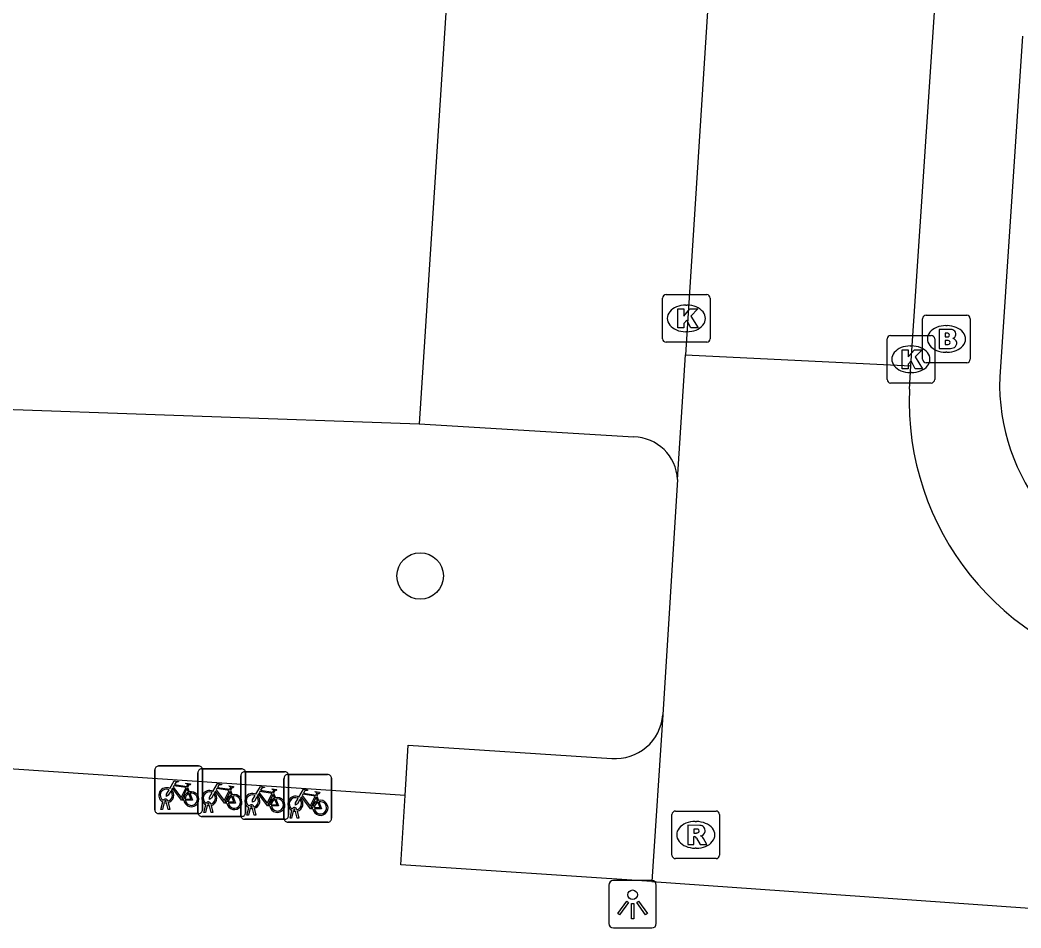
# Model space of a CAD drawing. Extents: x 161848 to 162726, y 385382 to 386521.
# Drawn here: x 161955.53 to 161976.57, y 386135.39 to 386154.47 of the extents above; entities that cross this region are included whole.
import ezdxf

# ---------------------------------------------------------------- set-up
doc = ezdxf.new("R2010")
doc.units = 0
for name, color, linetype in [('IMGEO_Boom', 7, 'Continuous'), ('IMGEO_Brandkraan', 7, 'Continuous'), ('IMGEO_Fietsenrek', 7, 'Continuous'), ('IMGEO_Groenvoorziening', 7, 'Continuous'), ('IMGEO_Kolk', 7, 'Continuous'), ('IMGEO_Lichtpunt', 7, 'Continuous'), ('IMGEO_Parkeervlak_open', 7, 'Continuous'), ('IMGEO_Rijbaan_lokaal_open', 7, 'Continuous'), ('IMGEO_Rioolput', 7, 'Continuous'), ('IMGEO_Voetpad_open', 7, 'Continuous')]:
    doc.layers.add(name, color=color, linetype=linetype)

msp = doc.modelspace()

# ---------------------------------------------------------------- linework, layer by layer
at = {"layer": 'IMGEO_Boom'}
msp.add_circle((161963.942, 386142.784), 0.489, dxfattribs=at)
at = {"layer": 'IMGEO_Brandkraan'}
for p, q in [((161974.504, 386147.339), (161974.504, 386148.191)), ((161974.579, 386148.265), (161975.431, 386148.265)), ((161975.505, 386148.191), (161975.505, 386147.339)), ((161974.992, 386148.045), (161975.017, 386148.045)), ((161975.015, 386147.485), (161974.99, 386147.485)), ((161975.431, 386147.265), (161974.579, 386147.265))]:
    msp.add_line(p, q, dxfattribs=at)
for points in [[(161974.504, 386147.339), (161974.504, 386148.191)], [(161974.579, 386148.265), (161975.431, 386148.265)], [(161975.505, 386148.191), (161975.505, 386147.339)], [(161974.852, 386147.965), (161974.852, 386147.565), (161975.065, 386147.565)], [(161975.083, 386147.965), (161974.852, 386147.965)], [(161975.031, 386147.884), (161974.977, 386147.884), (161974.977, 386147.808)], [(161974.977, 386147.808), (161975.03, 386147.808)], [(161975.039, 386147.732), (161974.977, 386147.732), (161974.977, 386147.651)], [(161974.977, 386147.651), (161975.039, 386147.651)], [(161975.431, 386147.265), (161974.579, 386147.265)]]:
    msp.add_lwpolyline(points, dxfattribs=at)
for centre, radius, start, end in [((161974.581, 386148.189), 0.0765, 91.552, 178.448), ((161974.581, 386148.189), 0.0765, 91.552, 178.448), ((161975.429, 386148.189), 0.0765, 1.552, 88.448), ((161975.429, 386148.189), 0.0765, 1.552, 88.448), ((161975.087, 386147.82), 0.145, 59.4692, 91.5367), ((161975.112, 386147.867), 0.0922, 285.5137, 58.1501), ((161975.032, 386147.846), 0.0379, 267.8285, 90.9355), ((161975.04, 386147.691), 0.0404, 269.8759, 90.5077), ((161975.117, 386147.675), 0.105, 301.3115, 78.989), ((161975.071, 386147.816), 0.251, 268.6676, 293.5347), ((161974.581, 386147.341), 0.0765, 181.552, 268.448), ((161974.581, 386147.341), 0.0765, 181.552, 268.448), ((161975.429, 386147.341), 0.0765, 271.552, 358.448), ((161975.429, 386147.341), 0.0765, 271.552, 358.448)]:
    msp.add_arc(centre, radius, start, end, dxfattribs=at)
for centre, major_axis, ratio, start_param, end_param in [((161974.991, 386147.765), (-0.387, 0.002), 0.722429, 4.712389, 7.853982), ((161975.016, 386147.765), (-0.39, 0.002), 0.717154, 1.570796, 4.712389)]:
    msp.add_ellipse(centre, major_axis=major_axis, ratio=ratio, start_param=start_param, end_param=end_param, dxfattribs=at)
at = {"layer": 'IMGEO_Fietsenrek'}
for p, q in [((161958.366, 386137.866), (161958.366, 386138.707)), ((161958.366, 386138.707), (161958.366, 386137.866)), ((161958.441, 386138.791), (161959.282, 386138.791)), ((161959.282, 386138.791), (161958.441, 386138.791)), ((161959.271, 386137.806), (161959.271, 386138.647)), ((161959.271, 386138.647), (161959.271, 386137.806)), ((161959.346, 386138.731), (161960.187, 386138.731)), ((161960.187, 386138.731), (161959.346, 386138.731)), ((161959.366, 386138.716), (161959.366, 386137.875)), ((161959.366, 386137.875), (161959.366, 386138.716)), ((161960.25, 386138.671), (161961.091, 386138.671)), ((161961.091, 386138.671), (161960.25, 386138.671)), ((161960.271, 386138.656), (161960.271, 386137.815)), ((161960.271, 386137.815), (161960.271, 386138.656)), ((161960.175, 386137.746), (161960.175, 386138.587)), ((161960.175, 386138.587), (161960.175, 386137.746)), ((161961.08, 386137.686), (161961.08, 386138.527)), ((161961.08, 386138.527), (161961.08, 386137.686)), ((161961.155, 386138.611), (161961.996, 386138.611)), ((161961.996, 386138.611), (161961.155, 386138.611)), ((161961.175, 386138.596), (161961.175, 386137.755)), ((161961.175, 386137.755), (161961.175, 386138.596)), ((161962.08, 386138.536), (161962.08, 386137.695)), ((161962.08, 386137.695), (161962.08, 386138.536)), ((161959.053, 386138.34), (161959.089, 386138.245)), ((161959.958, 386138.28), (161959.994, 386138.185)), ((161958.493, 386137.875), (161958.532, 386138.035)), ((161958.562, 386138.023), (161958.527, 386137.875)), ((161958.604, 386138.047), (161958.603, 386138.051)), ((161958.645, 386137.875), (161958.611, 386138.017)), ((161958.635, 386138.058), (161958.636, 386138.051)), ((161958.643, 386138.021), (161958.678, 386137.875)), ((161960.862, 386138.22), (161960.898, 386138.125)), ((161961.767, 386138.16), (161961.803, 386138.065)), ((161958.527, 386137.875), (161958.493, 386137.875)), ((161958.678, 386137.875), (161958.645, 386137.875)), ((161959.398, 386137.815), (161959.437, 386137.975)), ((161959.432, 386137.815), (161959.398, 386137.815)), ((161959.467, 386137.963), (161959.432, 386137.815)), ((161959.509, 386137.987), (161959.508, 386137.991)), ((161959.55, 386137.815), (161959.516, 386137.957)), ((161959.54, 386137.998), (161959.541, 386137.991)), ((161959.548, 386137.961), (161959.583, 386137.815)), ((161959.583, 386137.815), (161959.55, 386137.815)), ((161960.302, 386137.755), (161960.341, 386137.915)), ((161960.371, 386137.903), (161960.336, 386137.755)), ((161960.413, 386137.927), (161960.412, 386137.931)), ((161960.454, 386137.755), (161960.42, 386137.897)), ((161960.444, 386137.938), (161960.445, 386137.931)), ((161960.452, 386137.901), (161960.487, 386137.755)), ((161961.207, 386137.695), (161961.246, 386137.855)), ((161961.276, 386137.843), (161961.241, 386137.695)), ((161961.318, 386137.867), (161961.317, 386137.871)), ((161961.359, 386137.695), (161961.325, 386137.837)), ((161961.349, 386137.878), (161961.35, 386137.871)), ((161961.357, 386137.841), (161961.392, 386137.695)), ((161959.291, 386137.791), (161958.45, 386137.791)), ((161958.45, 386137.791), (161959.291, 386137.791)), ((161960.196, 386137.731), (161959.355, 386137.731)), ((161959.355, 386137.731), (161960.196, 386137.731)), ((161961.1, 386137.671), (161960.259, 386137.671)), ((161960.259, 386137.671), (161961.1, 386137.671)), ((161960.336, 386137.755), (161960.302, 386137.755)), ((161960.487, 386137.755), (161960.454, 386137.755)), ((161962.005, 386137.611), (161961.164, 386137.611)), ((161961.164, 386137.611), (161962.005, 386137.611)), ((161961.241, 386137.695), (161961.207, 386137.695)), ((161961.392, 386137.695), (161961.359, 386137.695))]:
    msp.add_line(p, q, dxfattribs=at)
for points in [[(161958.679, 386138.317), (161958.774, 386138.481), (161958.86, 386138.467), (161958.862, 386138.458), (161958.806, 386138.447), (161958.779, 386138.402), (161959.035, 386138.361)], [(161958.7, 386138.265), (161958.648, 386138.175), (161958.608, 386138.15), (161958.609, 386138.197), (161958.664, 386138.291)], [(161958.975, 386138.073), (161958.925, 386138.073), (161958.734, 386138.324), (161958.715, 386138.292)], [(161959.022, 386138.336), (161958.765, 386138.377), (161958.748, 386138.348), (161958.915, 386138.128), (161959.022, 386138.336)], [(161959.07, 386138.238), (161959.04, 386138.315), (161958.931, 386138.097), (161958.974, 386138.097)], [(161959.035, 386138.361), (161959.06, 386138.41), (161959.054, 386138.414), (161959.031, 386138.418), (161959.019, 386138.425), (161959.018, 386138.428), (161959.02, 386138.433), (161959.115, 386138.418), (161959.117, 386138.408), (161959.107, 386138.395), (161959.095, 386138.389), (161959.081, 386138.395), (161959.053, 386138.34)], [(161959.605, 386138.205), (161959.553, 386138.115), (161959.513, 386138.09), (161959.514, 386138.137), (161959.569, 386138.231)], [(161959.584, 386138.257), (161959.679, 386138.421), (161959.765, 386138.407), (161959.767, 386138.398), (161959.711, 386138.387), (161959.684, 386138.342), (161959.94, 386138.301)], [(161959.88, 386138.013), (161959.83, 386138.013), (161959.639, 386138.264), (161959.62, 386138.232)], [(161959.927, 386138.276), (161959.67, 386138.317), (161959.653, 386138.288), (161959.82, 386138.068), (161959.927, 386138.276)], [(161959.975, 386138.178), (161959.945, 386138.255), (161959.836, 386138.037), (161959.879, 386138.037)], [(161959.94, 386138.301), (161959.965, 386138.35), (161959.959, 386138.354), (161959.936, 386138.358), (161959.924, 386138.365), (161959.923, 386138.368), (161959.925, 386138.373), (161960.02, 386138.358), (161960.022, 386138.348), (161960.012, 386138.335), (161960, 386138.329), (161959.986, 386138.335), (161959.958, 386138.28)], [(161960.488, 386138.197), (161960.583, 386138.361), (161960.669, 386138.347), (161960.671, 386138.338), (161960.615, 386138.327), (161960.588, 386138.282), (161960.844, 386138.241)], [(161960.831, 386138.216), (161960.574, 386138.257), (161960.557, 386138.228), (161960.724, 386138.008), (161960.831, 386138.216)], [(161960.844, 386138.241), (161960.869, 386138.29), (161960.863, 386138.294), (161960.84, 386138.298), (161960.828, 386138.305), (161960.827, 386138.308), (161960.829, 386138.313), (161960.924, 386138.298), (161960.926, 386138.288), (161960.916, 386138.275), (161960.904, 386138.269), (161960.89, 386138.275), (161960.862, 386138.22)], [(161961.393, 386138.137), (161961.488, 386138.301), (161961.574, 386138.287), (161961.576, 386138.278), (161961.52, 386138.267), (161961.493, 386138.222), (161961.749, 386138.181)], [(161961.749, 386138.181), (161961.774, 386138.23), (161961.768, 386138.234), (161961.745, 386138.238), (161961.733, 386138.245), (161961.732, 386138.248), (161961.734, 386138.253), (161961.829, 386138.238), (161961.831, 386138.228), (161961.821, 386138.215), (161961.809, 386138.209), (161961.795, 386138.215), (161961.767, 386138.16)], [(161959.004, 386138.097), (161959.124, 386138.096), (161959.08, 386138.21)], [(161959.1, 386138.217), (161959.155, 386138.072), (161959.005, 386138.072)], [(161959.909, 386138.037), (161960.029, 386138.036), (161959.985, 386138.15)], [(161960.005, 386138.157), (161960.06, 386138.012), (161959.91, 386138.012)], [(161960.509, 386138.145), (161960.457, 386138.055), (161960.417, 386138.03), (161960.418, 386138.077), (161960.473, 386138.171)], [(161960.784, 386137.953), (161960.734, 386137.953), (161960.543, 386138.204), (161960.524, 386138.172)], [(161960.879, 386138.118), (161960.849, 386138.195), (161960.74, 386137.977), (161960.783, 386137.977)], [(161960.813, 386137.977), (161960.933, 386137.976), (161960.889, 386138.09)], [(161960.909, 386138.097), (161960.964, 386137.952), (161960.814, 386137.952)], [(161961.414, 386138.085), (161961.362, 386137.995), (161961.322, 386137.97), (161961.323, 386138.017), (161961.378, 386138.111)], [(161961.689, 386137.893), (161961.639, 386137.893), (161961.448, 386138.144), (161961.429, 386138.112)], [(161961.736, 386138.156), (161961.479, 386138.197), (161961.462, 386138.168), (161961.629, 386137.948), (161961.736, 386138.156)], [(161961.784, 386138.058), (161961.754, 386138.135), (161961.645, 386137.917), (161961.688, 386137.917)], [(161961.718, 386137.917), (161961.838, 386137.916), (161961.794, 386138.03)], [(161961.814, 386138.037), (161961.869, 386137.892), (161961.719, 386137.892)]]:
    msp.add_lwpolyline(points, dxfattribs=at)
for centre, radius, start, end in [((161958.444, 386138.713), 0.0779, 92.4484, 184.2845), ((161958.444, 386138.713), 0.0779, 92.4484, 184.2845), ((161959.349, 386138.653), 0.0779, 92.4484, 184.2845), ((161959.349, 386138.653), 0.0779, 92.4484, 184.2845), ((161959.288, 386138.713), 0.0779, 2.4484, 94.2845), ((161959.288, 386138.713), 0.0779, 2.4484, 94.2845), ((161960.253, 386138.593), 0.0779, 92.4484, 184.2845), ((161960.253, 386138.593), 0.0779, 92.4484, 184.2845), ((161960.193, 386138.653), 0.0779, 2.4484, 94.2845), ((161960.193, 386138.653), 0.0779, 2.4484, 94.2845), ((161961.097, 386138.593), 0.0779, 2.4484, 94.2845), ((161961.097, 386138.593), 0.0779, 2.4484, 94.2845), ((161961.158, 386138.533), 0.0779, 92.4484, 184.2845), ((161961.158, 386138.533), 0.0779, 92.4484, 184.2845), ((161962.002, 386138.533), 0.0779, 2.4484, 94.2845), ((161962.002, 386138.533), 0.0779, 2.4484, 94.2845), ((161958.606, 386138.176), 0.159, 62.6766, 242.1369), ((161958.606, 386138.176), 0.129, 63.3192, 238.903), ((161958.606, 386138.176), 0.129, 283.6043, 43.4302), ((161958.606, 386138.176), 0.159, 283.5766, 46.6042), ((161959.133, 386138.092), 0.159, 113.3408, 178.3217), ((161959.133, 386138.092), 0.159, 187.0065, 105.7708), ((161959.511, 386138.116), 0.159, 62.6766, 242.1369), ((161959.511, 386138.116), 0.129, 63.3192, 238.903), ((161959.511, 386138.116), 0.159, 283.5766, 46.6042), ((161958.586, 386138.047), 0.0499, 12.8025, 158.6934), ((161958.606, 386138.176), 0.159, 253.9967, 271.7867), ((161958.586, 386138.047), 0.0174, 12.8025, 163.4502), ((161958.606, 386138.176), 0.129, 253.415, 269.0204), ((161959.133, 386138.092), 0.129, 113.923, 177.9556), ((161959.133, 386138.092), 0.129, 188.6715, 104.5883), ((161959.491, 386137.987), 0.0499, 12.8025, 158.6934), ((161959.511, 386138.116), 0.129, 283.6043, 43.4302), ((161960.038, 386138.032), 0.159, 113.3408, 178.3217), ((161960.038, 386138.032), 0.159, 187.0065, 105.7708), ((161960.038, 386138.032), 0.129, 113.923, 177.9556), ((161960.038, 386138.032), 0.129, 188.6715, 104.5883), ((161960.415, 386138.056), 0.159, 62.6766, 242.1369), ((161960.415, 386138.056), 0.129, 63.3192, 238.903), ((161960.415, 386138.056), 0.129, 283.6043, 43.4302), ((161960.415, 386138.056), 0.159, 283.5766, 46.6042), ((161960.942, 386137.972), 0.159, 113.3408, 178.3217), ((161960.942, 386137.972), 0.159, 187.0065, 105.7708), ((161960.942, 386137.972), 0.129, 113.923, 177.9556), ((161960.942, 386137.972), 0.129, 188.6715, 104.5883), ((161961.32, 386137.996), 0.159, 62.6766, 242.1369), ((161961.32, 386137.996), 0.129, 63.3192, 238.903), ((161961.32, 386137.996), 0.129, 283.6043, 43.4302), ((161961.32, 386137.996), 0.159, 283.5766, 46.6042), ((161961.847, 386137.912), 0.159, 113.3408, 178.3217), ((161961.847, 386137.912), 0.159, 187.0065, 105.7708), ((161961.847, 386137.912), 0.129, 113.923, 177.9556), ((161961.847, 386137.912), 0.129, 188.6715, 104.5883), ((161958.444, 386137.869), 0.0779, 182.4484, 274.2845), ((161958.444, 386137.869), 0.0779, 182.4484, 274.2845), ((161959.349, 386137.809), 0.0779, 182.4484, 274.2845), ((161959.349, 386137.809), 0.0779, 182.4484, 274.2845), ((161959.288, 386137.869), 0.0779, 272.4484, 4.2845), ((161959.288, 386137.869), 0.0779, 272.4484, 4.2845), ((161959.511, 386138.116), 0.159, 253.9967, 271.7867), ((161959.491, 386137.987), 0.0174, 12.8025, 163.4502), ((161959.511, 386138.116), 0.129, 253.415, 269.0204), ((161960.193, 386137.809), 0.0779, 272.4484, 4.2845), ((161960.193, 386137.809), 0.0779, 272.4484, 4.2845), ((161960.395, 386137.927), 0.0499, 12.8025, 158.6934), ((161960.415, 386138.056), 0.159, 253.9967, 271.7867), ((161960.395, 386137.927), 0.0174, 12.8025, 163.4502), ((161960.415, 386138.056), 0.129, 253.415, 269.0204), ((161961.3, 386137.867), 0.0499, 12.8025, 158.6934), ((161961.32, 386137.996), 0.159, 253.9967, 271.7867), ((161961.3, 386137.867), 0.0174, 12.8025, 163.4502), ((161961.32, 386137.996), 0.129, 253.415, 269.0204), ((161960.253, 386137.749), 0.0779, 182.4484, 274.2845), ((161960.253, 386137.749), 0.0779, 182.4484, 274.2845), ((161961.158, 386137.689), 0.0779, 182.4484, 274.2845), ((161961.158, 386137.689), 0.0779, 182.4484, 274.2845), ((161961.097, 386137.749), 0.0779, 272.4484, 4.2845), ((161961.097, 386137.749), 0.0779, 272.4484, 4.2845), ((161962.002, 386137.689), 0.0779, 272.4484, 4.2845), ((161962.002, 386137.689), 0.0779, 272.4484, 4.2845)]:
    msp.add_arc(centre, radius, start, end, dxfattribs=at)
at = {"layer": 'IMGEO_Groenvoorziening'}
msp.add_lwpolyline([(161954.397, 386146.32), (161963.923, 386145.981)], dxfattribs=at)
at = {"layer": 'IMGEO_Kolk'}
for p, q in [((161969.038, 386147.77), (161969.038, 386148.622)), ((161969.113, 386148.696), (161969.965, 386148.696)), ((161970.039, 386148.622), (161970.039, 386147.77)), ((161969.526, 386148.476), (161969.551, 386148.476)), ((161969.549, 386147.916), (161969.524, 386147.916)), ((161969.965, 386147.696), (161969.113, 386147.696)), ((161973.757, 386146.913), (161973.757, 386147.765)), ((161973.832, 386147.839), (161974.684, 386147.839)), ((161974.758, 386147.765), (161974.758, 386146.913)), ((161974.245, 386147.619), (161974.27, 386147.619)), ((161974.268, 386147.059), (161974.243, 386147.059)), ((161974.684, 386146.839), (161973.832, 386146.839))]:
    msp.add_line(p, q, dxfattribs=at)
for points in [[(161969.038, 386147.77), (161969.038, 386148.622)], [(161969.113, 386148.696), (161969.965, 386148.696)], [(161970.039, 386148.622), (161970.039, 386147.77)], [(161969.359, 386148.396), (161969.482, 386148.396), (161969.482, 386148.245), (161969.612, 386148.396), (161969.776, 386148.396), (161969.63, 386148.245), (161969.783, 386147.996), (161969.631, 386147.996), (161969.546, 386148.16), (161969.482, 386148.093), (161969.482, 386147.996), (161969.359, 386147.996), (161969.359, 386148.396)], [(161969.965, 386147.696), (161969.113, 386147.696)], [(161973.757, 386146.913), (161973.757, 386147.765)], [(161973.832, 386147.839), (161974.684, 386147.839)], [(161974.758, 386147.765), (161974.758, 386146.913)], [(161974.078, 386147.539), (161974.201, 386147.539), (161974.201, 386147.388), (161974.331, 386147.539), (161974.495, 386147.539), (161974.349, 386147.388), (161974.502, 386147.139), (161974.35, 386147.139), (161974.265, 386147.303), (161974.201, 386147.236), (161974.201, 386147.139), (161974.078, 386147.139), (161974.078, 386147.539)], [(161974.684, 386146.839), (161973.832, 386146.839)]]:
    msp.add_lwpolyline(points, dxfattribs=at)
for centre, start, end in [((161969.115, 386148.62), 91.552, 178.448), ((161969.115, 386148.62), 91.552, 178.448), ((161969.963, 386148.62), 1.552, 88.448), ((161969.963, 386148.62), 1.552, 88.448), ((161969.115, 386147.772), 181.552, 268.448), ((161969.115, 386147.772), 181.552, 268.448), ((161969.963, 386147.772), 271.552, 358.448), ((161969.963, 386147.772), 271.552, 358.448), ((161973.834, 386147.763), 91.552, 178.448), ((161973.834, 386147.763), 91.552, 178.448), ((161974.682, 386147.763), 1.552, 88.448), ((161974.682, 386147.763), 1.552, 88.448), ((161973.834, 386146.915), 181.552, 268.448), ((161973.834, 386146.915), 181.552, 268.448), ((161974.682, 386146.915), 271.552, 358.448), ((161974.682, 386146.915), 271.552, 358.448)]:
    msp.add_arc(centre, 0.0765, start, end, dxfattribs=at)
for centre, major_axis, ratio, start_param, end_param in [((161969.525, 386148.196), (-0.387, 0.002), 0.722429, 4.712389, 7.853982), ((161969.55, 386148.196), (-0.39, 0.002), 0.717154, 1.570796, 4.712389), ((161974.244, 386147.339), (-0.387, 0.002), 0.722429, 4.712389, 7.853982), ((161974.269, 386147.339), (-0.39, 0.002), 0.717154, 1.570796, 4.712389)]:
    msp.add_ellipse(centre, major_axis=major_axis, ratio=ratio, start_param=start_param, end_param=end_param, dxfattribs=at)
at = {"layer": 'IMGEO_Lichtpunt'}
for p, q in [((161968.812, 386136.383), (161968.004, 386136.383)), ((161968.812, 386136.383), (161968.004, 386136.383)), ((161967.91, 386136.288), (161967.91, 386135.481)), ((161967.91, 386136.288), (161967.91, 386135.481)), ((161968.906, 386135.481), (161968.906, 386136.288)), ((161968.906, 386135.481), (161968.906, 386136.288)), ((161968.004, 386135.387), (161968.812, 386135.387)), ((161968.004, 386135.387), (161968.812, 386135.387))]:
    msp.add_line(p, q, dxfattribs=at)
for points in [[(161968.284, 386135.952), (161968.323, 386135.924), (161968.135, 386135.662), (161968.097, 386135.689), (161968.284, 386135.952)], [(161968.496, 386135.924), (161968.534, 386135.951), (161968.721, 386135.689), (161968.682, 386135.661), (161968.496, 386135.924)], [(161968.386, 386135.904), (161968.433, 386135.904), (161968.433, 386135.582), (161968.386, 386135.582), (161968.386, 386135.904)]]:
    msp.add_lwpolyline(points, dxfattribs=at)
msp.add_circle((161968.409, 386136.086), 0.0994, dxfattribs=at)
for centre, start, end in [((161968.004, 386136.288), 90, 180), ((161968.004, 386136.288), 90, 180), ((161968.812, 386136.288), 0, 90), ((161968.812, 386136.288), 0, 90), ((161968.004, 386135.481), 180, 270), ((161968.004, 386135.481), 180, 270), ((161968.812, 386135.481), 270, 0), ((161968.812, 386135.481), 270, 360)]:
    msp.add_arc(centre, 0.0946, start, end, dxfattribs=at)
at = {"layer": 'IMGEO_Parkeervlak_open'}
for points in [[(161969.377, 386160.715), (161964.898, 386160.997), (161963.923, 386145.981)], [(161963.923, 386145.981), (161968.432, 386145.705)], [(161963.628, 386138.174), (161963.691, 386139.231), (161967.97, 386138.95)]]:
    msp.add_lwpolyline(points, dxfattribs=at)
for centre, radius, start, end in [((161968.416, 386144.768), 0.937, 2.7622, 89.0084), ((161968.051, 386139.942), 0.995, 265.3279, 355.46)]:
    msp.add_arc(centre, radius, start, end, dxfattribs=at)
at = {"layer": 'IMGEO_Rijbaan_lokaal_open'}
for points in [[(161974.259, 386147.202), (161977.919, 386201.963), (161979.722, 386228.416)], [(161970.434, 386161.661), (161969.52, 386147.428)], [(161969.352, 386144.813), (161969.52, 386147.428)], [(161969.52, 386147.428), (161974.259, 386147.202)], [(161974.226, 386146.71), (161974.259, 386147.202)], [(161969.352, 386144.813), (161969.043, 386139.863)], [(161969.043, 386139.863), (161968.815, 386136.361)], [(161968.815, 386136.361), (161978.945, 386135.646)]]:
    msp.add_lwpolyline(points, dxfattribs=at)
msp.add_arc((161980.069, 386146.459), 5.848, 177.5368, 259.8967, dxfattribs=at)
at = {"layer": 'IMGEO_Rioolput'}
for p, q in [((161969.31, 386137.844), (161970.162, 386137.844)), ((161969.235, 386136.918), (161969.235, 386137.77)), ((161969.723, 386137.624), (161969.748, 386137.624)), ((161970.236, 386137.77), (161970.236, 386136.918)), ((161969.746, 386137.064), (161969.721, 386137.064)), ((161970.162, 386136.844), (161969.31, 386136.844))]:
    msp.add_line(p, q, dxfattribs=at)
for points in [[(161969.31, 386137.844), (161970.162, 386137.844)], [(161969.235, 386136.918), (161969.235, 386137.77)], [(161970.236, 386137.77), (161970.236, 386136.918)], [(161969.824, 386137.542), (161969.572, 386137.544), (161969.572, 386137.144)], [(161969.75, 386137.463), (161969.696, 386137.463), (161969.696, 386137.382)], [(161969.572, 386137.144), (161969.696, 386137.144), (161969.696, 386137.306), (161969.707, 386137.306)], [(161969.696, 386137.382), (161969.748, 386137.382)], [(161969.754, 386137.277), (161969.825, 386137.144), (161969.965, 386137.144), (161969.9, 386137.27)], [(161970.162, 386136.844), (161969.31, 386136.844)]]:
    msp.add_lwpolyline(points, dxfattribs=at)
for centre, radius, start, end in [((161969.312, 386137.768), 0.0765, 91.552, 178.448), ((161969.312, 386137.768), 0.0765, 91.552, 178.448), ((161970.16, 386137.768), 0.0765, 1.552, 88.448), ((161970.16, 386137.768), 0.0765, 1.552, 88.448), ((161969.732, 386137.571), 0.19, 274.7715, 282.9687), ((161969.756, 386137.367), 0.0964, 77.0061, 93.1865), ((161969.77, 386137.424), 0.0378, 276.6634, 79.6772), ((161969.823, 386137.432), 0.109, 350.3612, 89.416), ((161969.821, 386137.432), 0.112, 277.5842, 350.9817), ((161969.706, 386137.253), 0.0533, 26.0293, 88.6989), ((161969.805, 386137.217), 0.108, 29.5134, 73.7905), ((161969.312, 386136.92), 0.0765, 181.552, 268.448), ((161969.312, 386136.92), 0.0765, 181.552, 268.448), ((161970.16, 386136.92), 0.0765, 271.552, 358.448), ((161970.16, 386136.92), 0.0765, 271.552, 358.448)]:
    msp.add_arc(centre, radius, start, end, dxfattribs=at)
for centre, major_axis, ratio, start_param, end_param in [((161969.722, 386137.344), (-0.387, 0.002), 0.722429, 4.712389, 7.853982), ((161969.747, 386137.344), (-0.39, 0.002), 0.717154, 1.570796, 4.712389)]:
    msp.add_ellipse(centre, major_axis=major_axis, ratio=ratio, start_param=start_param, end_param=end_param, dxfattribs=at)
at = {"layer": 'IMGEO_Voetpad_open'}
for points in [[(161976.606, 386154.129), (161976.126, 386146.967)], [(161963.628, 386138.174), (161953.938, 386138.819)], [(161968.815, 386136.361), (161963.538, 386136.715), (161963.628, 386138.174)]]:
    msp.add_lwpolyline(points, dxfattribs=at)
msp.add_arc((161980.404, 386146.818), 4.281, 178.0004, 260.3007, dxfattribs=at)

doc.saveas('drawing.dxf')
